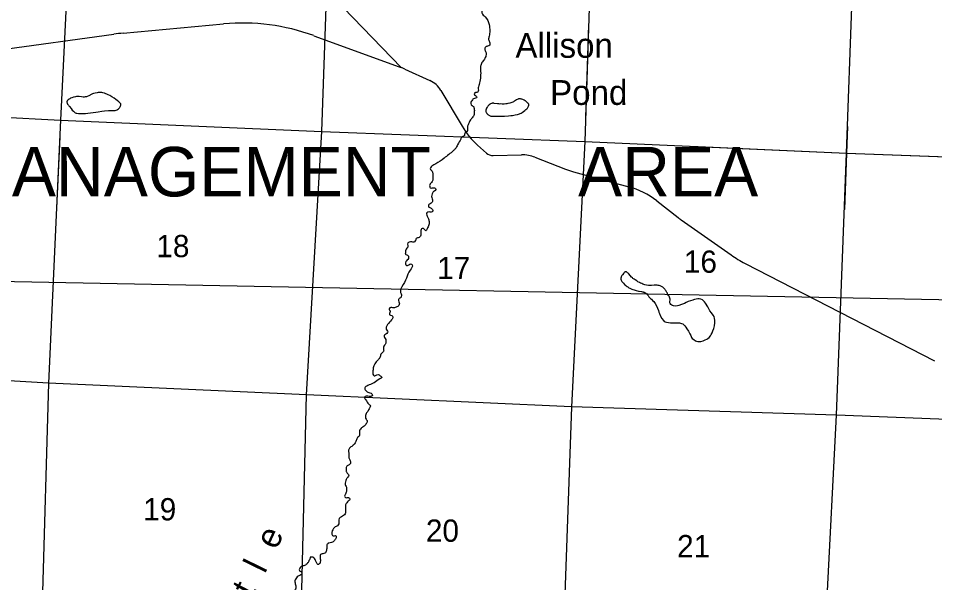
# Model space of a CAD drawing. Extents: x 1219626 to 1426462, y 456797 to 752399.
# Drawn here: x 1276091 to 1294609, y 546194 to 557593 of the extents above; entities that cross this region are included whole.
import ezdxf

# ---------------------------------------------------------------- set-up
doc = ezdxf.new("R2010")
doc.units = 0
for name, color, linetype in [('Lakes and Ponds', 7, 'Continuous'), ('Masks', 7, 'Continuous'), ('Masks for Text', 7, 'Continuous'), ('Narrow River Creek and Branch and Slough', 7, 'Continuous'), ('Narrow River Creek and Branch and Slough Text', 7, 'Continuous'), ('Quad Borders', 7, 'Continuous'), ('Section Lines', 7, 'Continuous'), ('Section Numbers', 7, 'Continuous'), ('Uninventoried Roads and Features', 7, 'Continuous'), ('Wildlife Mangement Area Text', 7, 'Continuous')]:
    doc.layers.add(name, color=color, linetype=linetype)

msp = doc.modelspace()

# ---------------------------------------------------------------- linework, layer by layer
at = {"layer": 'Lakes and Ponds'}
msp.add_line((1289210, 552040), (1289208, 552039), dxfattribs=at)
for points in [[(1277959, 555735), (1277982, 555733), (1277991, 555732), (1277996, 555732), (1278003, 555730), (1278009, 555730), (1278023, 555730), (1278037, 555731), (1278049, 555734), (1278071, 555741), (1278086, 555748), (1278097, 555755), (1278113, 555765), (1278126, 555777), (1278135, 555787), (1278143, 555798), (1278149, 555808), (1278158, 555825), (1278163, 555839), (1278164, 555848), (1278164, 555855), (1278162, 555864), (1278160, 555868), (1278157, 555872), (1278139, 555891), (1278122, 555906), (1278091, 555933), (1278065, 555953), (1278025, 555981), (1277983, 556007), (1277938, 556033), (1277904, 556050), (1277879, 556063), (1277860, 556071), (1277831, 556082), (1277800, 556090), (1277777, 556094), (1277757, 556096), (1277739, 556096), (1277707, 556094), (1277683, 556091), (1277647, 556085), (1277612, 556076), (1277592, 556070), (1277574, 556062), (1277514, 556031), (1277483, 556017), (1277468, 556011), (1277452, 556007), (1277441, 556005), (1277420, 556003), (1277401, 556004), (1277368, 556007), (1277319, 556014), (1277294, 556015), (1277282, 556014), (1277269, 556013), (1277244, 556009), (1277222, 556004), (1277203, 555999), (1277170, 555989), (1277146, 555979), (1277129, 555970), (1277117, 555963), (1277099, 555950), (1277083, 555935), (1277078, 555929), (1277075, 555923), (1277073, 555917), (1277072, 555911), (1277073, 555899), (1277076, 555889), (1277079, 555879), (1277088, 555862), (1277105, 555837), (1277114, 555825), (1277123, 555815), (1277157, 555771), (1277182, 555739), (1277203, 555717), (1277220, 555703), (1277233, 555694), (1277243, 555688), (1277259, 555681), (1277277, 555676), (1277305, 555671), (1277329, 555669), (1277371, 555668), (1277403, 555669), (1277450, 555673), (1277497, 555678), (1277602, 555690), (1277655, 555697), (1277707, 555706), (1277778, 555719), (1277836, 555723), (1277911, 555730), (1277959, 555735)], [(1285709, 555873), (1285703, 555877), (1285697, 555879), (1285691, 555880), (1285680, 555881), (1285669, 555879), (1285659, 555876), (1285651, 555873), (1285636, 555865), (1285625, 555858), (1285609, 555846), (1285594, 555832), (1285582, 555819), (1285573, 555807), (1285565, 555797), (1285554, 555779), (1285547, 555766), (1285544, 555756), (1285540, 555741), (1285539, 555734), (1285539, 555727), (1285539, 555717), (1285541, 555708), (1285544, 555701), (1285550, 555688), (1285556, 555678), (1285562, 555671), (1285571, 555660), (1285582, 555649), (1285591, 555642), (1285599, 555637), (1285613, 555628), (1285626, 555623), (1285638, 555619), (1285658, 555616), (1285673, 555614), (1285719, 555614), (1285788, 555614), (1285840, 555615), (1285919, 555618), (1285997, 555624), (1286043, 555628), (1286077, 555633), (1286129, 555641), (1286181, 555651), (1286200, 555657), (1286217, 555662), (1286231, 555668), (1286255, 555681), (1286272, 555692), (1286298, 555709), (1286324, 555729), (1286333, 555736), (1286350, 555752), (1286365, 555767), (1286378, 555782), (1286387, 555795), (1286395, 555807), (1286400, 555818), (1286403, 555827), (1286405, 555834), (1286406, 555841), (1286407, 555853), (1286405, 555861), (1286403, 555867), (1286398, 555875), (1286391, 555883), (1286369, 555902), (1286350, 555917), (1286332, 555929), (1286316, 555938), (1286302, 555946), (1286290, 555952), (1286269, 555960), (1286253, 555964), (1286241, 555966), (1286224, 555968), (1286207, 555966), (1286198, 555965), (1286190, 555962), (1286175, 555955), (1286161, 555947), (1286138, 555932), (1286121, 555919), (1286107, 555911), (1286097, 555905), (1286082, 555897), (1286066, 555891), (1286021, 555879), (1285986, 555872), (1285960, 555867), (1285940, 555864), (1285911, 555862), (1285882, 555861), (1285866, 555862), (1285838, 555866), (1285817, 555862), (1285802, 555866), (1285776, 555868), (1285709, 555873)], [(1289208, 552039), (1289200, 552055), (1289186, 552080), (1289174, 552098), (1289164, 552111), (1289156, 552121), (1289143, 552135), (1289129, 552149), (1289114, 552160), (1289101, 552169), (1289089, 552176), (1289078, 552182), (1289059, 552189), (1289045, 552194), (1289022, 552200), (1289000, 552204), (1288989, 552205), (1288979, 552206), (1288960, 552205), (1288943, 552204), (1288884, 552196), (1288869, 552194), (1288858, 552194), (1288841, 552194), (1288825, 552196), (1288784, 552205), (1288754, 552212), (1288731, 552219), (1288714, 552225), (1288689, 552235), (1288665, 552246), (1288645, 552255), (1288612, 552274), (1288588, 552288), (1288554, 552310), (1288538, 552322), (1288522, 552333), (1288512, 552341), (1288503, 552349), (1288486, 552365), (1288429, 552430), (1288414, 552445), (1288403, 552454), (1288395, 552461), (1288389, 552465), (1288380, 552470), (1288371, 552474), (1288366, 552475), (1288362, 552475), (1288358, 552474), (1288354, 552472), (1288347, 552468), (1288341, 552463), (1288336, 552458), (1288326, 552447), (1288298, 552410), (1288287, 552396), (1288280, 552383), (1288275, 552372), (1288272, 552361), (1288269, 552352), (1288268, 552344), (1288268, 552337), (1288268, 552325), (1288269, 552317), (1288271, 552311), (1288275, 552302), (1288280, 552293), (1288290, 552279), (1288301, 552265), (1288322, 552241), (1288342, 552220), (1288360, 552203), (1288377, 552189), (1288392, 552177), (1288406, 552167), (1288430, 552151), (1288450, 552140), (1288464, 552133), (1288487, 552123), (1288510, 552115), (1288538, 552106), (1288580, 552095), (1288623, 552085), (1288636, 552082), (1288682, 552076), (1288705, 552072), (1288717, 552069), (1288728, 552065), (1288738, 552061), (1288747, 552057), (1288755, 552053), (1288770, 552043), (1288782, 552033), (1288792, 552024), (1288808, 552007), (1288819, 551993), (1288836, 551971), (1288851, 551948)], [(1288851, 551948), (1288868, 551935), (1288885, 551919), (1288909, 551895), (1288933, 551871), (1288963, 551832), (1288987, 551789), (1289010, 551740), (1289029, 551691), (1289038, 551660), (1289047, 551629), (1289069, 551580), (1289097, 551532), (1289126, 551490), (1289144, 551472), (1289166, 551460), (1289193, 551453), (1289233, 551447), (1289274, 551444), (1289313, 551442), (1289352, 551440), (1289401, 551440), (1289451, 551440), (1289475, 551437), (1289492, 551432), (1289517, 551420), (1289541, 551403), (1289560, 551384), (1289584, 551355), (1289604, 551323), (1289634, 551272), (1289662, 551221), (1289680, 551185), (1289698, 551148), (1289712, 551128), (1289740, 551103), (1289773, 551082), (1289793, 551074), (1289822, 551066), (1289851, 551064), (1289882, 551067), (1289928, 551077), (1289974, 551096), (1290004, 551113), (1290025, 551126), (1290053, 551149), (1290076, 551178), (1290094, 551209), (1290110, 551241), (1290127, 551284), (1290144, 551327), (1290159, 551383), (1290167, 551440), (1290170, 551472), (1290169, 551496), (1290163, 551533), (1290150, 551568), (1290130, 551600), (1290097, 551644), (1290066, 551687), (1290023, 551763), (1289978, 551838), (1289959, 551864), (1289943, 551882), (1289915, 551904), (1289883, 551920), (1289851, 551928), (1289826, 551929), (1289789, 551924), (1289754, 551914), (1289738, 551908), (1289722, 551902), (1289674, 551889), (1289626, 551874), (1289588, 551856), (1289551, 551836), (1289494, 551813), (1289437, 551793), (1289411, 551785), (1289370, 551781), (1289330, 551785), (1289311, 551791), (1289297, 551798), (1289279, 551813), (1289265, 551832), (1289260, 551845), (1289258, 551868), (1289262, 551904), (1289262, 551921), (1289259, 551938), (1289251, 551960), (1289241, 551981), (1289230, 551998), (1289219, 552016), (1289213, 552028), (1289210, 552040)]]:
    msp.add_lwpolyline(points, dxfattribs=at)
at = {"layer": 'Masks'}
for p, q in [((1287617, 557465), (1287556, 555588)), ((1276931, 555197), (1276865, 553762))]:
    msp.add_line(p, q, dxfattribs=at)
at = {"layer": 'Masks for Text'}
for points in [[(1292848, 555409), (1292828, 554872), (1292784, 553733)], [(1289682, 555011), (1292828, 554872), (1298205, 554678), (1300869, 554567)]]:
    msp.add_lwpolyline(points, dxfattribs=at)
at = {"layer": 'Narrow River Creek and Branch and Slough'}
for points in [[(1285349, 558764), (1285343, 558689), (1285365, 558592), (1285370, 558528), (1285413, 558501), (1285440, 558474), (1285445, 558421), (1285418, 558367), (1285391, 558329), (1285381, 558281), (1285408, 558260), (1285440, 558244), (1285440, 558163), (1285440, 558142), (1285472, 558099), (1285493, 558045), (1285483, 557943), (1285515, 557895), (1285477, 557836), (1285456, 557761), (1285461, 557702), (1285525, 557622), (1285606, 557466), (1285617, 557343), (1285606, 557230), (1285595, 557166), (1285617, 557101), (1285617, 557053), (1285574, 557032), (1285525, 557005), (1285525, 556941), (1285547, 556882), (1285542, 556839), (1285509, 556769), (1285461, 556699), (1285434, 556624), (1285434, 556517), (1285429, 556383), (1285402, 556259), (1285386, 556167), (1285386, 556119), (1285370, 556098), (1285333, 556098), (1285306, 556071), (1285327, 556033), (1285359, 556001), (1285333, 555980), (1285290, 555969), (1285268, 555947), (1285236, 555872), (1285263, 555830), (1285290, 555813), (1285295, 555792), (1285306, 555754), (1285306, 555712), (1285295, 555631), (1285252, 555572), (1285209, 555508), (1285182, 555443), (1285166, 555384), (1285166, 555325), (1285113, 555266), (1285107, 555229), (1285059, 555202), (1285032, 555154), (1284968, 555041), (1284925, 554961), (1284882, 554918), (1284695, 554768), (1284529, 554655), (1284470, 554623), (1284416, 554559), (1284437, 554526), (1284464, 554483), (1284470, 554419), (1284470, 554360), (1284454, 554296), (1284405, 554231), (1284405, 554199), (1284416, 554172), (1284454, 554167), (1284502, 554167), (1284523, 554156), (1284523, 554119), (1284486, 554097), (1284454, 554049), (1284443, 553995), (1284464, 553903), (1284432, 553860), (1284378, 553817), (1284384, 553780)], [(1284384, 553780), (1284432, 553758), (1284470, 553699), (1284437, 553678), (1284395, 553683), (1284346, 553662), (1284368, 553570), (1284389, 553511), (1284389, 553420), (1284352, 553340), (1284325, 553302), (1284309, 553318), (1284277, 553345), (1284250, 553351), (1284223, 553286), (1284223, 553238), (1284218, 553195), (1284191, 553168), (1284132, 553147), (1284121, 553115), (1284100, 553082), (1284019, 553077), (1283966, 553056), (1283960, 553007), (1283960, 552970), (1283928, 552932), (1283918, 552895), (1283918, 552868), (1283912, 552830), (1283944, 552814), (1283966, 552804), (1283976, 552771), (1283976, 552739), (1283950, 552712), (1283923, 552680), (1283918, 552632), (1283934, 552600), (1283982, 552616), (1284019, 552637), (1284052, 552611), (1284009, 552509), (1283934, 552348), (1283842, 552171), (1283816, 552117), (1283816, 552058), (1283832, 552005), (1283816, 551951), (1283773, 551913), (1283784, 551870), (1283784, 551795), (1283725, 551758), (1283660, 551747), (1283617, 551753), (1283585, 551726), (1283607, 551672), (1283591, 551629), (1283596, 551602), (1283639, 551592), (1283660, 551559), (1283633, 551500), (1283553, 551409), (1283526, 551356), (1283526, 551313), (1283553, 551275), (1283553, 551248), (1283516, 551211), (1283483, 551184), (1283494, 551147), (1283516, 551109), (1283521, 551061), (1283505, 551007), (1283478, 550970), (1283473, 550937), (1283473, 550889), (1283473, 550862), (1283441, 550835), (1283408, 550776), (1283398, 550738), (1283360, 550696), (1283312, 550637), (1283269, 550556), (1283258, 550476), (1283258, 550406), (1283285, 550374), (1283339, 550390), (1283382, 550395), (1283403, 550374), (1283441, 550336), (1283398, 550309), (1283285, 550234), (1283178, 550191)], [(1283178, 550191), (1283151, 550175), (1283092, 550133), (1283114, 550074), (1283173, 550036), (1283221, 550020), (1283242, 549966), (1283215, 549956), (1283156, 549961), (1283119, 549961), (1283087, 549939), (1283114, 549886), (1283167, 549805), (1283205, 549768), (1283189, 549720), (1283151, 549655), (1283114, 549591), (1283108, 549543), (1283119, 549494), (1283140, 549468), (1283124, 549409), (1283097, 549371), (1283060, 549344), (1283017, 549312), (1282985, 549242), (1282980, 549156), (1282947, 549124), (1282921, 549065), (1282888, 549001), (1282829, 548947), (1282776, 548899), (1282771, 548776), (1282776, 548701), (1282803, 548642), (1282803, 548604), (1282776, 548577), (1282728, 548545), (1282717, 548491), (1282717, 548443), (1282749, 548395), (1282771, 548368), (1282749, 548325), (1282717, 548277), (1282701, 548234), (1282696, 548180), (1282717, 548138), (1282722, 548105), (1282722, 548057), (1282717, 548020), (1282701, 547982), (1282690, 547961), (1282685, 547944), (1282706, 547912), (1282738, 547912), (1282787, 547902), (1282792, 547875), (1282776, 547853), (1282715, 547794), (1282705, 547676), (1282705, 547623), (1282694, 547585), (1282619, 547526), (1282576, 547489), (1282571, 547435), (1282565, 547381), (1282538, 547344), (1282485, 547317), (1282463, 547290), (1282426, 547183), (1282431, 547161), (1282453, 547140), (1282501, 547145), (1282517, 547119), (1282501, 547076), (1282453, 547022), (1282421, 547006), (1282367, 546995), (1282329, 546958), (1282324, 546899), (1282313, 546829), (1282297, 546797), (1282265, 546781), (1282201, 546765), (1282190, 546716), (1282195, 546631), (1282174, 546572), (1282147, 546561), (1282115, 546604), (1282078, 546679), (1282045, 546706), (1281992, 546706)], [(1281992, 546706), (1281965, 546641), (1281938, 546593), (1281911, 546561), (1281874, 546539), (1281810, 546523), (1281777, 546486), (1281772, 546437), (1281820, 546395), (1281815, 546368), (1281777, 546341), (1281745, 546325), (1281713, 546293), (1281686, 546250), (1281681, 546212), (1281697, 546132), (1281702, 546084), (1281681, 546041), (1281659, 546019), (1281627, 546025), (1281595, 546003), (1281579, 545901), (1281542, 545853), (1281472, 545783), (1281424, 545767), (1281386, 545751), (1281381, 545660), (1281354, 545569), (1281316, 545520), (1281274, 545494), (1281257, 545461), (1281231, 545402), (1281209, 545365), (1281188, 545333), (1281123, 545295), (1281081, 545252), (1281059, 545220), (1281032, 545150), (1281027, 545102), (1281016, 545070), (1280984, 545059), (1280952, 545011), (1280936, 544957), (1280931, 544920), (1280898, 544877), (1280861, 544855), (1280839, 544802), (1280813, 544770), (1280780, 544721), (1280754, 544678), (1280748, 544614), (1280770, 544560), (1280764, 544485), (1280727, 544426), (1280625, 544303), (1280593, 544276), (1280529, 544260), (1280502, 544217), (1280486, 544168), (1280486, 544126), (1280448, 544088), (1280416, 544050), (1280362, 544029), (1280330, 543975), (1280309, 543820), (1280287, 543750), (1280255, 543697), (1280196, 543659), (1280127, 543643), (1280078, 543605), (1280089, 543568), (1280116, 543514), (1280116, 543364), (1280110, 543241), (1280073, 543176), (1280014, 543101), (1279950, 542946), (1279918, 542897), (1279853, 542839), (1279816, 542774), (1279778, 542699), (1279767, 542624), (1279773, 542554), (1279746, 542495), (1279674, 542371), (1279636, 542337), (1279608, 542304), (1279438, 542229), (1279400, 542233), (1279310, 542200), (1279211, 542124)]]:
    msp.add_spline(points, degree=3, dxfattribs=at)
at = {"layer": 'Quad Borders'}
msp.add_line((1299295, 551822), (1259934, 552577), dxfattribs=at)
at = {"layer": 'Section Lines'}
for p, q in [((1277199, 560811), (1276946, 555534)), ((1282226, 555308), (1282402, 560606)), ((1287714, 560421), (1287541, 555106)), ((1292828, 554872), (1293027, 560211)), ((1271675, 555824), (1276946, 555534)), ((1276946, 555534), (1276702, 550226)), ((1276946, 555534), (1282226, 555308)), ((1281913, 549987), (1282226, 555308)), ((1282226, 555308), (1287541, 555106)), ((1287541, 555106), (1287271, 549745)), ((1287541, 555106), (1292828, 554872)), ((1292625, 549578), (1292828, 554872)), ((1292828, 554872), (1298150, 554680)), ((1276702, 550226), (1271434, 550515)), ((1276702, 550226), (1276552, 544938)), ((1281913, 549987), (1276702, 550226)), ((1281788, 544688), (1281913, 549987)), ((1287271, 549745), (1281913, 549987)), ((1287271, 549745), (1287080, 544504)), ((1292625, 549578), (1287271, 549745)), ((1292349, 544252), (1292625, 549578)), ((1297935, 549370), (1292625, 549578))]:
    msp.add_line(p, q, dxfattribs=at)
at = {"layer": 'Uninventoried Roads and Features'}
for p, q in [((1269306, 571649), (1283836, 556595)), ((1278209, 557294), (1280240, 557480)), ((1274574, 556803), (1278023, 557273)), ((1282061, 557243), (1283788, 556614)), ((1283903, 556567), (1284407, 556337)), ((1284630, 556137), (1285059, 555412)), ((1285373, 555031), (1285552, 554872)), ((1285690, 554821), (1286262, 554835)), ((1286532, 554788), (1287151, 554547)), ((1287310, 554495), (1288426, 554191)), ((1288992, 553907), (1289423, 553570)), ((1289489, 553521), (1290496, 552814)), ((1290777, 552644), (1294609, 550672))]:
    msp.add_line(p, q, dxfattribs=at)
for centre, radius, start, end in [((1280623, 553298), 4200, 69.9667, 95.2219), ((1278591, 553112), 4200, 95.2219, 97.7711), ((1283240, 555111), 1600, 65.525, 69.9667), ((1284200, 555882), 500, 30.6105, 65.525), ((1286436, 556227), 1600, 210.6105, 228.3627), ((1285685, 555021), 200, 228.3627, 271.3616), ((1286278, 554135), 700, 68.7652, 91.3616), ((1287730, 556038), 1600, 248.7652, 254.7748), ((1288006, 552647), 1600, 51.9629, 74.7748), ((1290409, 554830), 1600, 231.9629, 234.9285), ((1291875, 554778), 2400, 234.9285, 242.7673)]:
    msp.add_arc(centre, radius, start, end, dxfattribs=at)

# ---------------------------------------------------------------- texts
at = {"layer": 'Narrow River Creek and Branch and Slough Text'}
for s, rotation, p in [('Allison', 0.0003, (1286137, 556796)), ('Pond', 0.0003, (1286838, 555845)), ('e', 65.261, (1281308, 546842)), ('l', 63.9951, (1281073, 546361)), ('t', 62.5092, (1280826, 545885))]:
    msp.add_text(s, height=500, rotation=rotation, dxfattribs=at).set_placement(p)
at = {"layer": 'Section Numbers'}
for s, p in [('18', (1278880, 552769)), ('17', (1284556, 552325)), ('16', (1289540, 552454)), ('19', (1278614, 547452)), ('20', (1284327, 547020)), ('21', (1289404, 546707))]:
    msp.add_text(s, height=450, rotation=0.0004, dxfattribs=at).set_placement(p)
at = {"layer": 'Wildlife Mangement Area Text'}
msp.add_text('EGLIN        WILDLIFE        MANAGEMENT        AREA', height=1000, dxfattribs=at).set_placement((1258722, 553996))

doc.saveas('drawing.dxf')
